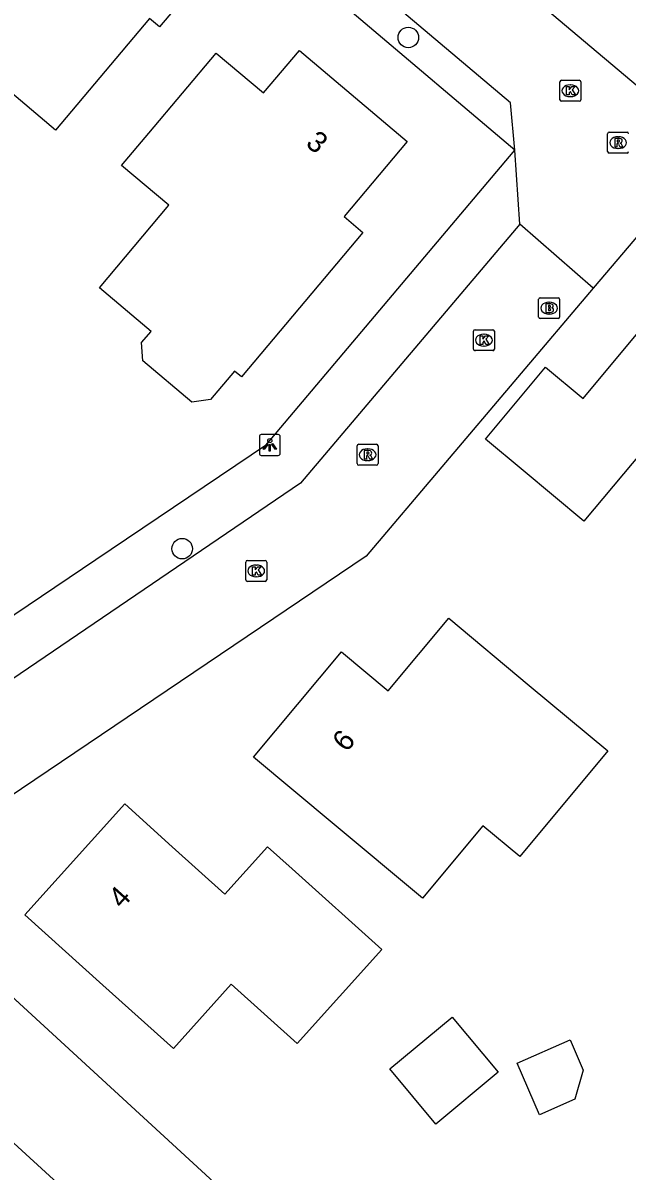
# Model space of a CAD drawing. Extents: x 157767 to 159171, y 387842 to 389425.
# Drawn here: x 158358.5 to 158387.3, y 388780.9 to 388835.7 of the extents above; entities that cross this region are included whole.
import ezdxf

# ---------------------------------------------------------------- set-up
doc = ezdxf.new("R2010")
doc.units = 0
for name, color, linetype in [('IMGEO_Boom', 7, 'Continuous'), ('IMGEO_Brandkraan', 7, 'Continuous'), ('IMGEO_Kolk', 7, 'Continuous'), ('IMGEO_Lichtpunt', 7, 'Continuous'), ('IMGEO_Muur', 7, 'Continuous'), ('IMGEO_Pand', 7, 'Continuous'), ('IMGEO_Pand_nummerreeks', 7, 'Continuous'), ('IMGEO_Rijbaan_lokaal_open', 7, 'Continuous'), ('IMGEO_Rioolput', 7, 'Continuous'), ('IMGEO_Voetpad_open', 7, 'Continuous')]:
    doc.layers.add(name, color=color, linetype=linetype)

msp = doc.modelspace()

# ---------------------------------------------------------------- linework, layer by layer
at = {"layer": 'IMGEO_Boom'}
for centre in [(158376.882, 388835.031), (158366.086, 388810.637)]:
    msp.add_circle(centre, 0.489, dxfattribs=at)
at = {"layer": 'IMGEO_Brandkraan'}
for p, q in [((158383.107, 388821.688), (158383.107, 388822.54)), ((158383.182, 388822.614), (158384.034, 388822.614)), ((158383.595, 388822.394), (158383.62, 388822.394)), ((158384.108, 388822.54), (158384.108, 388821.688)), ((158383.618, 388821.834), (158383.593, 388821.834)), ((158384.034, 388821.614), (158383.182, 388821.614))]:
    msp.add_line(p, q, dxfattribs=at)
for points in [[(158383.107, 388821.688), (158383.107, 388822.54)], [(158383.182, 388822.614), (158384.034, 388822.614)], [(158383.455, 388822.314), (158383.455, 388821.914), (158383.668, 388821.914)], [(158383.686, 388822.314), (158383.455, 388822.314)], [(158384.108, 388822.54), (158384.108, 388821.688)], [(158383.634, 388822.233), (158383.58, 388822.233), (158383.58, 388822.157)], [(158383.58, 388822.157), (158383.633, 388822.157)], [(158383.642, 388822.081), (158383.58, 388822.081), (158383.58, 388822)], [(158383.58, 388822), (158383.642, 388822)], [(158384.034, 388821.614), (158383.182, 388821.614)]]:
    msp.add_lwpolyline(points, dxfattribs=at)
for centre, radius, start, end in [((158383.184, 388822.538), 0.0765, 91.552, 178.448), ((158383.184, 388822.538), 0.0765, 91.552, 178.448), ((158383.69, 388822.169), 0.145, 59.4692, 91.5367), ((158383.715, 388822.216), 0.0922, 285.5137, 58.1501), ((158384.032, 388822.538), 0.0765, 1.552, 88.448), ((158384.032, 388822.538), 0.0765, 1.552, 88.448), ((158383.635, 388822.195), 0.0379, 267.8285, 90.9355), ((158383.643, 388822.04), 0.0404, 269.8759, 90.5077), ((158383.674, 388822.165), 0.251, 268.6676, 293.5347), ((158383.72, 388822.024), 0.105, 301.3115, 78.989), ((158383.184, 388821.69), 0.0765, 181.552, 268.448), ((158383.184, 388821.69), 0.0765, 181.552, 268.448), ((158384.032, 388821.69), 0.0765, 271.552, 358.448), ((158384.032, 388821.69), 0.0765, 271.552, 358.448)]:
    msp.add_arc(centre, radius, start, end, dxfattribs=at)
for centre, major_axis, ratio, start_param, end_param in [((158383.594, 388822.114), (-0.387, 0.002), 0.722429, 4.712389, 7.853982), ((158383.619, 388822.114), (-0.39, 0.002), 0.717154, 1.570796, 4.712389)]:
    msp.add_ellipse(centre, major_axis=major_axis, ratio=ratio, start_param=start_param, end_param=end_param, dxfattribs=at)
at = {"layer": 'IMGEO_Kolk'}
for p, q in [((158384.119, 388832.062), (158384.119, 388832.914)), ((158384.194, 388832.988), (158385.046, 388832.988)), ((158384.607, 388832.768), (158384.632, 388832.768)), ((158385.12, 388832.914), (158385.12, 388832.062)), ((158384.63, 388832.208), (158384.605, 388832.208)), ((158385.046, 388831.988), (158384.194, 388831.988)), ((158379.993, 388820.16), (158379.993, 388821.012)), ((158380.068, 388821.086), (158380.92, 388821.086)), ((158380.481, 388820.866), (158380.506, 388820.866)), ((158380.994, 388821.012), (158380.994, 388820.16)), ((158380.504, 388820.306), (158380.479, 388820.306)), ((158380.92, 388820.086), (158380.068, 388820.086)), ((158369.12, 388809.149), (158369.12, 388810.001)), ((158369.195, 388810.075), (158370.047, 388810.075)), ((158369.608, 388809.855), (158369.633, 388809.855)), ((158370.121, 388810.001), (158370.121, 388809.149)), ((158369.631, 388809.295), (158369.606, 388809.295)), ((158370.047, 388809.075), (158369.195, 388809.075))]:
    msp.add_line(p, q, dxfattribs=at)
for points in [[(158384.119, 388832.062), (158384.119, 388832.914)], [(158384.194, 388832.988), (158385.046, 388832.988)], [(158385.12, 388832.914), (158385.12, 388832.062)], [(158384.44, 388832.688), (158384.563, 388832.688), (158384.563, 388832.537), (158384.693, 388832.688), (158384.857, 388832.688), (158384.711, 388832.537), (158384.864, 388832.288), (158384.712, 388832.288), (158384.627, 388832.452), (158384.563, 388832.385), (158384.563, 388832.288), (158384.44, 388832.288), (158384.44, 388832.688)], [(158385.046, 388831.988), (158384.194, 388831.988)], [(158379.993, 388820.16), (158379.993, 388821.012)], [(158380.068, 388821.086), (158380.92, 388821.086)], [(158380.314, 388820.786), (158380.437, 388820.786), (158380.437, 388820.635), (158380.567, 388820.786), (158380.731, 388820.786), (158380.585, 388820.635), (158380.738, 388820.386), (158380.586, 388820.386), (158380.501, 388820.55), (158380.437, 388820.483), (158380.437, 388820.386), (158380.314, 388820.386), (158380.314, 388820.786)], [(158380.994, 388821.012), (158380.994, 388820.16)], [(158380.92, 388820.086), (158380.068, 388820.086)], [(158369.12, 388809.149), (158369.12, 388810.001)], [(158369.195, 388810.075), (158370.047, 388810.075)], [(158369.441, 388809.775), (158369.564, 388809.775), (158369.564, 388809.624), (158369.694, 388809.775), (158369.858, 388809.775), (158369.712, 388809.624), (158369.865, 388809.375), (158369.713, 388809.375), (158369.628, 388809.539), (158369.564, 388809.472), (158369.564, 388809.375), (158369.441, 388809.375), (158369.441, 388809.775)], [(158370.121, 388810.001), (158370.121, 388809.149)], [(158370.047, 388809.075), (158369.195, 388809.075)]]:
    msp.add_lwpolyline(points, dxfattribs=at)
for centre, start, end in [((158384.196, 388832.912), 91.552, 178.448), ((158384.196, 388832.912), 91.552, 178.448), ((158385.044, 388832.912), 1.552, 88.448), ((158385.044, 388832.912), 1.552, 88.448), ((158384.196, 388832.064), 181.552, 268.448), ((158384.196, 388832.064), 181.552, 268.448), ((158385.044, 388832.064), 271.552, 358.448), ((158385.044, 388832.064), 271.552, 358.448), ((158380.07, 388821.01), 91.552, 178.448), ((158380.07, 388821.01), 91.552, 178.448), ((158380.918, 388821.01), 1.552, 88.448), ((158380.918, 388821.01), 1.552, 88.448), ((158380.07, 388820.162), 181.552, 268.448), ((158380.07, 388820.162), 181.552, 268.448), ((158380.918, 388820.162), 271.552, 358.448), ((158380.918, 388820.162), 271.552, 358.448), ((158369.197, 388809.999), 91.552, 178.448), ((158369.197, 388809.999), 91.552, 178.448), ((158370.045, 388809.999), 1.552, 88.448), ((158370.045, 388809.999), 1.552, 88.448), ((158369.197, 388809.151), 181.552, 268.448), ((158369.197, 388809.151), 181.552, 268.448), ((158370.045, 388809.151), 271.552, 358.448), ((158370.045, 388809.151), 271.552, 358.448)]:
    msp.add_arc(centre, 0.0765, start, end, dxfattribs=at)
for centre, major_axis, ratio, start_param, end_param in [((158384.606, 388832.488), (-0.387, 0.002), 0.722429, 4.712389, 7.853982), ((158384.631, 388832.488), (-0.39, 0.002), 0.717154, 1.570796, 4.712389), ((158380.48, 388820.586), (-0.387, 0.002), 0.722429, 4.712389, 7.853982), ((158380.505, 388820.586), (-0.39, 0.002), 0.717154, 1.570796, 4.712389), ((158369.607, 388809.575), (-0.387, 0.002), 0.722429, 4.712389, 7.853982), ((158369.632, 388809.575), (-0.39, 0.002), 0.717154, 1.570796, 4.712389)]:
    msp.add_ellipse(centre, major_axis=major_axis, ratio=ratio, start_param=start_param, end_param=end_param, dxfattribs=at)
at = {"layer": 'IMGEO_Lichtpunt'}
for p, q in [((158369.769, 388815.99), (158369.769, 388815.183)), ((158369.769, 388815.99), (158369.769, 388815.183)), ((158370.671, 388816.085), (158369.863, 388816.085)), ((158370.671, 388816.085), (158369.863, 388816.085)), ((158370.765, 388815.183), (158370.765, 388815.99)), ((158370.765, 388815.183), (158370.765, 388815.99)), ((158369.863, 388815.089), (158370.671, 388815.089)), ((158369.863, 388815.089), (158370.671, 388815.089))]:
    msp.add_line(p, q, dxfattribs=at)
for points in [[(158370.143, 388815.654), (158370.182, 388815.626), (158369.994, 388815.364), (158369.956, 388815.391), (158370.143, 388815.654)], [(158370.245, 388815.606), (158370.292, 388815.606), (158370.292, 388815.284), (158370.245, 388815.284), (158370.245, 388815.606)], [(158370.355, 388815.626), (158370.393, 388815.653), (158370.58, 388815.391), (158370.541, 388815.363), (158370.355, 388815.626)]]:
    msp.add_lwpolyline(points, dxfattribs=at)
msp.add_circle((158370.268, 388815.788), 0.0994, dxfattribs=at)
for centre, start, end in [((158369.863, 388815.99), 90, 180), ((158369.863, 388815.99), 90, 180), ((158370.671, 388815.99), 0, 90), ((158370.671, 388815.99), 0, 90), ((158369.863, 388815.183), 180, 270), ((158369.863, 388815.183), 180, 270), ((158370.671, 388815.183), 270, 0), ((158370.671, 388815.183), 270, 360)]:
    msp.add_arc(centre, 0.0946, start, end, dxfattribs=at)
at = {"layer": 'IMGEO_Muur'}
msp.add_lwpolyline([(158361.958, 388810.116), (158370.111, 388815.607)], dxfattribs=at)
at = {"layer": 'IMGEO_Pand'}
for points in [[(158350.41, 388838.675), (158353.632, 388842.497), (158356.232, 388840.305), (158356.489, 388840.611), (158359.184, 388840.863), (158359.49, 388840.605), (158361.508, 388842.999), (158367.226, 388838.179), (158364.997, 388835.534), (158364.525, 388835.931), (158360.033, 388830.602), (158354.997, 388834.847), (158352.664, 388832.079), (158348.096, 388835.93), (158350.41, 388838.675)], [(158367.709, 388834.289), (158369.974, 388832.381), (158371.681, 388834.406), (158376.83, 388830.066), (158375.153, 388828.076), (158373.812, 388826.485), (158374.716, 388825.723), (158368.909, 388818.834), (158368.576, 388819.115), (158367.431, 388817.757), (158366.541, 388817.631), (158364.201, 388819.604), (158364.148, 388820.472), (158364.6, 388821.007), (158362.13, 388823.089), (158365.446, 388827.023), (158363.188, 388828.926), (158364.487, 388830.467), (158367.709, 388834.289)], [(158395.729, 388802.58), (158393.912, 388794.881), (158391.869, 388796.583), (158388.028, 388799.784), (158390.717, 388803.011), (158393.216, 388813.405), (158388.058, 388815.292), (158385.271, 388811.948), (158382.368, 388814.367), (158380.573, 388815.862), (158383.436, 388819.298), (158385.231, 388817.803), (158390.789, 388824.471), (158399.234, 388817.432), (158398.086, 388812.566), (158396.623, 388806.368)], [(158369.493, 388800.684), (158373.686, 388805.715), (158375.924, 388803.849), (158378.814, 388807.316), (158382.655, 388804.115), (158386.41, 388800.985), (158382.208, 388795.943), (158380.439, 388797.417), (158377.558, 388793.962), (158373.334, 388797.483), (158369.493, 388800.684)], [(158371.576, 388787.02), (158368.427, 388789.853), (158365.664, 388786.781), (158362.29, 388789.816), (158358.573, 388793.16), (158363.338, 388798.457), (158365.61, 388796.414), (158368.122, 388794.154), (158370.159, 388796.418), (158371.335, 388795.36), (158375.615, 388791.51), (158371.576, 388787.02)], [(158347.158, 388780.976), (158349.133, 388783.126), (158347.07, 388785.02), (158354.15, 388792.75), (158370.36, 388777.87), (158363.2, 388771.92), (158360.36, 388774.51), (158363.173, 388777.585), (158357.669, 388782.62), (158354.017, 388778.642), (158351.121, 388781.301), (158349.145, 388779.15)], [(158381.172, 388785.653), (158378.196, 388783.179), (158376.006, 388785.813), (158378.983, 388788.287), (158381.172, 388785.653)], [(158385.24, 388785.759), (158384.836, 388784.366), (158383.148, 388783.629), (158382.074, 388786.091), (158384.612, 388787.198), (158385.24, 388785.759)]]:
    msp.add_lwpolyline(points, dxfattribs=at)
at = {"layer": 'IMGEO_Rijbaan_lokaal_open'}
for points in [[(158381.97, 388829.646), (158381.763, 388831.905), (158337.558, 388869.174), (158337.444, 388869.038)], [(158378.406, 388840.652), (158391.285, 388829.811), (158390.3, 388828.682), (158390.41, 388828.593)], [(158382.206, 388826.126), (158381.97, 388829.646)], [(158390.41, 388828.593), (158385.717, 388823.066)], [(158382.206, 388826.126), (158371.73, 388813.761), (158348.482, 388797.964), (158340.994, 388789.853), (158337.489, 388789.754)], [(158385.717, 388823.066), (158382.206, 388826.126)], [(158385.717, 388823.066), (158374.866, 388810.287), (158351.437, 388794.479), (158344.084, 388786.249), (158344.205, 388783.764)]]:
    msp.add_lwpolyline(points, dxfattribs=at)
at = {"layer": 'IMGEO_Rioolput'}
for p, q in [((158386.476, 388830.512), (158387.328, 388830.512)), ((158386.401, 388829.586), (158386.401, 388830.438)), ((158386.889, 388830.292), (158386.914, 388830.292)), ((158387.328, 388829.512), (158386.476, 388829.512)), ((158386.912, 388829.732), (158386.887, 388829.732)), ((158374.439, 388814.696), (158374.439, 388815.548)), ((158374.514, 388815.622), (158375.366, 388815.622)), ((158374.927, 388815.402), (158374.952, 388815.402)), ((158375.44, 388815.548), (158375.44, 388814.696)), ((158375.366, 388814.622), (158374.514, 388814.622)), ((158374.95, 388814.842), (158374.925, 388814.842))]:
    msp.add_line(p, q, dxfattribs=at)
for points in [[(158386.476, 388830.512), (158387.328, 388830.512)], [(158386.401, 388829.586), (158386.401, 388830.438)], [(158386.99, 388830.21), (158386.738, 388830.212), (158386.738, 388829.812)], [(158386.738, 388829.812), (158386.862, 388829.812), (158386.862, 388829.974), (158386.873, 388829.974)], [(158386.916, 388830.131), (158386.862, 388830.131), (158386.862, 388830.05)], [(158386.862, 388830.05), (158386.914, 388830.05)], [(158387.328, 388829.512), (158386.476, 388829.512)], [(158386.92, 388829.945), (158386.991, 388829.812), (158387.131, 388829.812), (158387.066, 388829.938)], [(158374.439, 388814.696), (158374.439, 388815.548)], [(158374.514, 388815.622), (158375.366, 388815.622)], [(158375.028, 388815.32), (158374.776, 388815.322), (158374.776, 388814.922)], [(158374.954, 388815.241), (158374.9, 388815.241), (158374.9, 388815.16)], [(158375.44, 388815.548), (158375.44, 388814.696)], [(158375.366, 388814.622), (158374.514, 388814.622)], [(158374.776, 388814.922), (158374.9, 388814.922), (158374.9, 388815.084), (158374.911, 388815.084)], [(158374.9, 388815.16), (158374.952, 388815.16)], [(158374.958, 388815.055), (158375.029, 388814.922), (158375.169, 388814.922), (158375.104, 388815.048)]]:
    msp.add_lwpolyline(points, dxfattribs=at)
for centre, radius, start, end in [((158386.478, 388830.436), 0.0765, 91.552, 178.448), ((158386.478, 388830.436), 0.0765, 91.552, 178.448), ((158387.326, 388830.436), 0.0765, 1.552, 88.448), ((158387.326, 388830.436), 0.0765, 1.552, 88.448), ((158386.872, 388829.921), 0.0533, 26.0293, 88.6989), ((158386.898, 388830.239), 0.19, 274.7715, 282.9687), ((158386.922, 388830.035), 0.0964, 77.0061, 93.1865), ((158386.936, 388830.092), 0.0378, 276.6634, 79.6772), ((158386.989, 388830.1), 0.109, 350.3612, 89.416), ((158386.987, 388830.1), 0.112, 277.5842, 350.9817), ((158386.971, 388829.885), 0.108, 29.5134, 73.7905), ((158386.478, 388829.588), 0.0765, 181.552, 268.448), ((158386.478, 388829.588), 0.0765, 181.552, 268.448), ((158387.326, 388829.588), 0.0765, 271.552, 358.448), ((158387.326, 388829.588), 0.0765, 271.552, 358.448), ((158374.516, 388815.546), 0.0765, 91.552, 178.448), ((158374.516, 388815.546), 0.0765, 91.552, 178.448), ((158374.96, 388815.145), 0.0964, 77.0061, 93.1865), ((158374.974, 388815.202), 0.0378, 276.6634, 79.6772), ((158375.027, 388815.21), 0.109, 350.3612, 89.416), ((158375.025, 388815.21), 0.112, 277.5842, 350.9817), ((158375.364, 388815.546), 0.0765, 1.552, 88.448), ((158375.364, 388815.546), 0.0765, 1.552, 88.448), ((158374.516, 388814.698), 0.0765, 181.552, 268.448), ((158374.516, 388814.698), 0.0765, 181.552, 268.448), ((158374.91, 388815.031), 0.0533, 26.0293, 88.6989), ((158374.936, 388815.349), 0.19, 274.7715, 282.9687), ((158375.009, 388814.995), 0.108, 29.5134, 73.7905), ((158375.364, 388814.698), 0.0765, 271.552, 358.448), ((158375.364, 388814.698), 0.0765, 271.552, 358.448)]:
    msp.add_arc(centre, radius, start, end, dxfattribs=at)
for centre, major_axis, ratio, start_param, end_param in [((158386.888, 388830.012), (-0.387, 0.002), 0.722429, 4.712389, 7.853982), ((158386.913, 388830.012), (-0.39, 0.002), 0.717154, 1.570796, 4.712389), ((158374.926, 388815.122), (-0.387, 0.002), 0.722429, 4.712389, 7.853982), ((158374.951, 388815.122), (-0.39, 0.002), 0.717154, 1.570796, 4.712389)]:
    msp.add_ellipse(centre, major_axis=major_axis, ratio=ratio, start_param=start_param, end_param=end_param, dxfattribs=at)
at = {"layer": 'IMGEO_Voetpad_open'}
for points in [[(158381.97, 388829.646), (158336.583, 388868.029)], [(158336.298, 388790.782), (158339.105, 388791.362), (158347.108, 388800.114), (158361.958, 388810.116), (158370.111, 388815.607), (158381.97, 388829.646)]]:
    msp.add_lwpolyline(points, dxfattribs=at)

# ---------------------------------------------------------------- texts
at = {"layer": 'IMGEO_Pand_nummerreeks'}
for s, rotation, p in [('3', 319.8731, (158371.931, 388829.906)), ('6', 50.1911, (158373.933, 388800.888)), ('4', 48.0265, (158363.21, 388793.41))]:
    msp.add_text(s, height=1, rotation=rotation, dxfattribs=at).set_placement(p)

doc.saveas('drawing.dxf')
